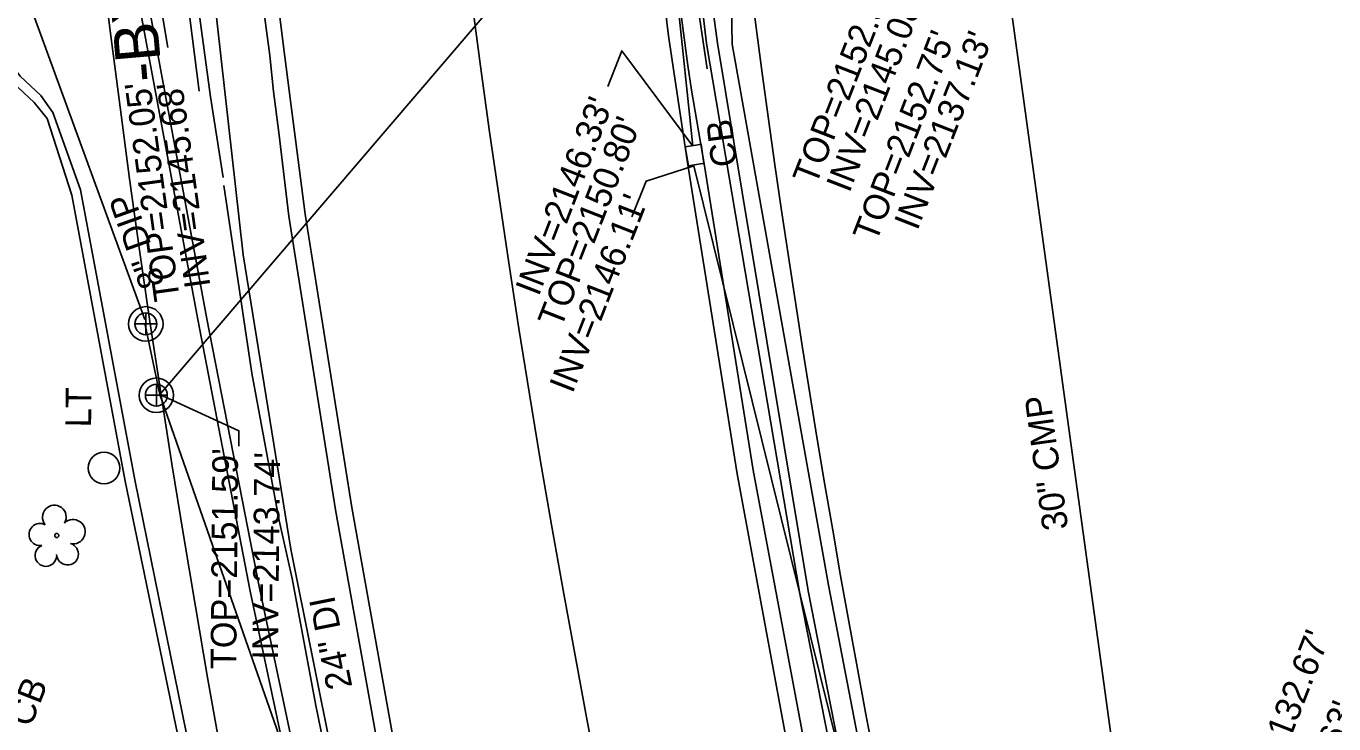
# Model space of a CAD drawing. Extents: x 945964 to 948456, y 631061 to 636061.
# Drawn here: x 946755.3 to 946959.3, y 632520.8 to 632629.6 of the extents above; entities that cross this region are included whole.
import ezdxf

# ---------------------------------------------------------------- set-up
doc = ezdxf.new("R2010")
doc.units = 0
for name, color, linetype in [('Exist Guardrail', 7, 'Continuous'), ('Exist Horizontal Alignment', 7, 'Continuous'), ('Exist Horizontal Baseline Alignment Station Label', 7, 'Continuous'), ('Exist Right of Way Line', 7, 'Continuous'), ('Exist Roads Curbs', 7, 'Continuous'), ('Exist Roads EOP', 7, 'Continuous'), ('Exist Structure Minor Catch Basin', 7, 'Continuous'), ('Exist Structure Minor Catch Basin Text', 7, 'Continuous'), ('Exist Structure Minor Catch Basin Top Elevation', 7, 'Continuous'), ('Exist Structure Minor Drop Inlet Top Elevation', 7, 'Continuous'), ('Exist Structure Minor Pipes CMP 30 Inch', 7, 'Continuous'), ('Exist Structure Minor Pipes CMP 30 Inch Invert', 7, 'Continuous'), ('Exist Structure Minor Pipes CMP 30 Inch Text', 7, 'Continuous'), ('Exist Structure Minor Pipes RCP 24 Inch', 7, 'Continuous'), ('Exist Structure Minor Pipes RCP 24 Inch Invert', 7, 'Continuous'), ('Exist Utilities Gas UG Line SUE', 7, 'Continuous'), ('Exist Utilities Other Pole CELL', 7, 'Continuous'), ('Exist Utilities Other Pole Text', 7, 'Continuous'), ('Exist Utilities Sanitary Sewer Manhole CELL', 7, 'Continuous'), ('Exist Utilities Sanitary Sewer Manhole Text', 7, 'Continuous'), ('Exist Utilities Sanitary Sewer UG Line', 7, 'Continuous'), ('Exist Utilities Sanitary Sewer UG Line Invert Elevation', 7, 'Continuous'), ('Exist Utilities Sanitary Sewer UG Line Text', 7, 'Continuous'), ('Exist Utilities Telephone UG FO SUE', 7, 'Continuous'), ('Exist Utilities Water UG Line SUE', 7, 'Continuous'), ('Exist Utilities Water UG Line SUE Text', 7, 'Continuous'), ('Exist Vegetation Hedge Row', 7, 'Continuous'), ('Exist Vegetation Tree CELL', 7, 'Continuous')]:
    doc.layers.add(name, color=color, linetype=linetype)

# ---------------------------------------------------------------- blocks, each defined once
blk = doc.blocks.new('EXIST VEGETATION TREE')
at = {"layer": 'Exist Vegetation Tree CELL'}
blk.add_line((0, 0), (0, 0), dxfattribs=at)
blk.add_circle((0, 0), 0.00652, dxfattribs=at)
for centre, radius, start, end in [((-0.0077, 0.0575), 0.0371, 330.1651, 219.7134), ((0.051, 0.0118), 0.038, 257.1011, 134.1999), ((-0.0521, 0.0031), 0.0345, 62.6636, 279.3457), ((-0.0341, -0.0624), 0.0338, 111.5671, 6.231), ((0.0335, -0.058), 0.034, 181.2822, 74.56)]:
    blk.add_arc(centre, radius, start, end, dxfattribs=at)
blk = doc.blocks.new('EXIST UTILITIES OTHER POLE')
at = {"layer": 'Exist Utilities Other Pole CELL'}
blk.add_circle((0, 0), 0.0493, dxfattribs=at)

msp = doc.modelspace()

# ---------------------------------------------------------------- linework, layer by layer
at = {"layer": 'Exist Guardrail'}
for points in [[(946786.09, 632606.02), (946784.11, 632618.62), (946779.5, 632652.76), (946776.8, 632680.24), (946773.62, 632720.28), (946771.95, 632747.96), (946771.7, 632750.05), (946765.22, 632765.95), (946756.97, 632786.73), (946749.63, 632803.73), (946744.23, 632816.47)], [(946790.57, 632575.48), (946786.17, 632604.74)], [(946804.36, 632505.1), (946800.54, 632523.64), (946796.86, 632543.44), (946794.81, 632552.5), (946790.57, 632575.48)]]:
    msp.add_lwpolyline(points, dxfattribs=at)
at = {"layer": 'Exist Horizontal Alignment'}
msp.add_arc((948718.82, 632879.65), 1909.86, 158.53343, 198.31343, dxfattribs=at)
at = {"layer": 'Exist Right of Way Line'}
for radius, start in [(2096.28, 158.90258), (1996.28, 171.75828)]:
    msp.add_arc((948848.33, 632890.69), radius, start, 198.31343, dxfattribs=at)
at = {"layer": 'Exist Roads Curbs'}
for points in [[(946781.91, 632735.45), (946782.36, 632729.58), (946783, 632721.77), (946783.69, 632713.39), (946784.27, 632705.44), (946784.97, 632697.62), (946785.56, 632691.81), (946786.35, 632684.55), (946787.07, 632677.19), (946787.98, 632668.91), (946788.96, 632660.12), (946789.75, 632653.29), (946790.6, 632645.91), (946791.53, 632638.6), (946792.31, 632632.8), (946793.35, 632625.03), (946793.94, 632619.43), (946794.76, 632613.03), (946796.35, 632599.96)], [(946860.47, 632264.27), (946846.87, 632312.1), (946834.34, 632358.96), (946823.14, 632403.05), (946812.28, 632448.23), (946801.21, 632497.13), (946791.73, 632541.95), (946783.55, 632583.95), (946774.65, 632631.96)], [(946857.33, 632633.12), (946857.79, 632629.35), (946858.55, 632623.48), (946859.15, 632619.62), (946861.1, 632608.13)], [(946756.6, 632617.72), (946753.29, 632620.85)], [(946756.6, 632617.72), (946758.64, 632615.2), (946762.5, 632603.27), (946770.82, 632558.62), (946779.56, 632516.19), (946789.47, 632470.49), (946799.73, 632426.47), (946809.73, 632385.37), (946821.08, 632341.27), (946832.06, 632300.89), (946843.99, 632259.26)], [(946861.1, 632608.13), (946868.78, 632560.33), (946877.28, 632514.82), (946887.16, 632467.24), (946898.51, 632420.02), (946910.93, 632372.19), (946925.4, 632323.91), (946936.81, 632287.68)], [(946796.35, 632599.96), (946803.61, 632554.18), (946811.91, 632507.74), (946821.43, 632463.17), (946832, 632416.65), (946841.41, 632380.99), (946853.21, 632338.09), (946865.79, 632296.27), (946874.75, 632268.77)]]:
    msp.add_lwpolyline(points, dxfattribs=at)
at = {"layer": 'Exist Roads EOP'}
for points in [[(946778.79, 632883.34), (946779.22, 632850.59), (946779.6, 632833.51), (946780.05, 632804.54), (946781.57, 632776.84), (946783.34, 632749.53), (946783.75, 632743.13), (946784.34, 632735.87), (946784.75, 632729.45), (946785.15, 632724.02), (946785.67, 632718.16), (946786.06, 632713.81), (946786.33, 632709.8), (946787.19, 632699.99), (946788.15, 632690.29), (946789.01, 632682.01), (946790.04, 632672.28), (946791.13, 632661.42), (946792.08, 632653.67), (946793.21, 632644.97), (946794.29, 632636.17), (946795.44, 632626.85), (946796.65, 632617.54), (946798.85, 632600.3)], [(946757.63, 632618.81), (946754.41, 632621.85), (946752.55, 632624.32), (946751.47, 632626.77), (946750.93, 632630.95), (946748.48, 632644.02), (946746.31, 632656.64), (946744.71, 632665.74), (946744.51, 632668.31), (946744.97, 632671.24), (946746.11, 632673.98), (946747.87, 632677.01), (946748.97, 632679.9), (946748.96, 632682.71), (946748.89, 632685.84)], [(946859.08, 632264.23), (946845.55, 632311.93), (946832.94, 632358.58), (946821.75, 632402.62), (946810.78, 632447.87), (946799.75, 632496.97), (946790.3, 632541.48), (946782.12, 632583.88), (946773.24, 632631.64)], [(946858.6, 632607.69), (946856.57, 632621.13), (946855.54, 632628.11), (946855.05, 632632.37)], [(946757.63, 632618.81), (946759.52, 632616.14), (946763.82, 632604.09), (946772.31, 632558.85), (946780.99, 632516.14), (946790.97, 632470.63), (946801.24, 632426.19), (946811.28, 632385.66), (946822.64, 632341.34), (946833.57, 632301.34), (946845.51, 632259.53)], [(946858.6, 632607.69), (946866.27, 632559.77), (946874.7, 632514.19), (946884.76, 632466.52), (946895.99, 632419.35), (946908.58, 632371.46), (946922.95, 632322.93), (946934.28, 632287.1)], [(946798.85, 632600.3), (946806.14, 632554.54), (946814.44, 632508.32), (946823.9, 632463.66), (946834.59, 632417.18), (946843.79, 632381.57), (946855.68, 632338.83), (946868.35, 632296.91), (946877.26, 632269.67)]]:
    msp.add_lwpolyline(points, dxfattribs=at)
at = {"layer": 'Exist Structure Minor Catch Basin'}
for p in [(946858.66, 632607.83), (946858.18, 632610.81)]:
    msp.add_line(p, (946858.18, 632610.81), dxfattribs=at)
msp.add_lwpolyline([(946858.66, 632607.83), (946860.56, 632608.14), (946861.08, 632608.21), (946860.63, 632611.2), (946860.11, 632611.11), (946858.18, 632610.81)], dxfattribs=at)
at = {"layer": 'Exist Structure Minor Pipes CMP 30 Inch'}
msp.add_line((946904.02, 632668.67), (946928.64, 632489.27), dxfattribs=at)
at = {"layer": 'Exist Structure Minor Pipes RCP 24 Inch'}
for p, q in [((946859.33, 632610.91), (946846.2, 632736.06)), ((946948.27, 632249.58), (946859.49, 632607.85))]:
    msp.add_line(p, q, dxfattribs=at)
at = {"layer": 'Exist Structure Minor Pipes RCP 24 Inch Invert'}
for points in [[(946859.33, 632610.91), (946848.26, 632625.78), (946846.08, 632620.19)], [(946859.49, 632607.85), (946852.05, 632605.44), (946849.86, 632599.85)]]:
    msp.add_lwpolyline(points, dxfattribs=at)
at = {"layer": 'Exist Utilities Gas UG Line SUE'}
msp.add_lwpolyline([(946946.02, 632290.11), (946927.48, 632348.33), (946918.8, 632381.36), (946891.12, 632487.29), (946880.5, 632542.4), (946865.51, 632626.8), (946863.92, 632716.3), (946854.37, 632727.21), (946849.91, 632770.49), (946845.5, 632898.11)], dxfattribs=at)
at = {"layer": 'Exist Utilities Sanitary Sewer Manhole CELL'}
for points in [[(946774.01, 632584.88), (946774.01, 632581.46), (946774.01, 632583.17), (946775.73, 632583.17), (946772.3, 632583.17)], [(946775.66, 632573.75), (946775.66, 632570.33), (946775.66, 632572.04), (946777.37, 632572.04), (946773.94, 632572.04)]]:
    msp.add_lwpolyline(points, dxfattribs=at)
for centre, radius in [((946774.01, 632583.17), 2.69), ((946774.01, 632583.17), 1.71), ((946775.66, 632572.04), 2.69), ((946775.66, 632572.04), 1.71)]:
    msp.add_circle(centre, radius, dxfattribs=at)
at = {"layer": 'Exist Utilities Sanitary Sewer Manhole Text'}
msp.add_lwpolyline([(946776.2, 632572.15), (946788.53, 632566.51), (946788.51, 632564.09)], dxfattribs=at)
at = {"layer": 'Exist Utilities Sanitary Sewer UG Line'}
for points in [[(946773.84, 632583.86), (946722.19, 632725.3)], [(946860.72, 632670.99), (946776.2, 632572.15)], [(946773.9, 632583), (946776.2, 632572.15)], [(946776.2, 632572.15), (946825.61, 632430.85)]]:
    msp.add_lwpolyline(points, dxfattribs=at)
at = {"layer": 'Exist Utilities Telephone UG FO SUE'}
msp.add_lwpolyline([(946945.37, 632289.56), (946926.37, 632347.25), (946915.58, 632381.17), (946887.96, 632487.4), (946877.32, 632541.5), (946863.2, 632626.97), (946853.33, 632699.85), (946847.31, 632769.72), (946843.75, 632861.86)], dxfattribs=at)
at = {"layer": 'Exist Utilities Water UG Line SUE'}
for points in [[(946861.6, 632622.99), (946857.97, 632647.58), (946852.97, 632699.99), (946849.46, 632747.01), (946843.88, 632853.23), (946844.6, 632925.42), (946848.49, 633021.71), (946854.67, 633094.54), (946866.27, 633169.12), (946869.9, 633189.05), (946879.92, 633250.64), (946895.59, 633320.41), (946906.54, 633358.29), (946922.14, 633411.44), (946948.63, 633497.92), (946975.56, 633562.66), (947003.55, 633599.53), (947037.06, 633649.36)], [(946940.24, 632288.02), (946920.69, 632346.69), (946911.49, 632380.68), (946887.29, 632483.85), (946876.06, 632541.06), (946861.47, 632626.94), (946852.91, 632699.82), (946846.58, 632769.64), (946842.74, 632859.23)], [(946869.56, 632263.64), (946860.08, 632291.03), (946850.06, 632323.19), (946838.38, 632362.69), (946830.3, 632393.58), (946824.35, 632418.53), (946810.61, 632477.06), (946803.31, 632514.82), (946796.66, 632548.02), (946789.2, 632593.96), (946784.55, 632635.25)]]:
    msp.add_lwpolyline(points, dxfattribs=at)
at = {"layer": 'Exist Vegetation Hedge Row'}
msp.add_lwpolyline([(946777.44, 632626.3), (946772.59, 632655.07), (946768.68, 632697.03), (946766.71, 632729.81), (946764.2, 632760.14), (946761.46, 632805.84), (946761.66, 632813.33), (946763.11, 632814.67), (946765.8, 632814.42), (946766.12, 632811.2), (946769.19, 632766.44), (946772.8, 632717.52), (946777.27, 632659.19), (946782.33, 632619.48)], dxfattribs=at)

# ---------------------------------------------------------------- block references
at = {"layer": 'Exist Utilities Other Pole CELL', "xscale": 50, "yscale": 50}
msp.add_blockref('EXIST UTILITIES OTHER POLE', (946767.5, 632560.68), dxfattribs=at)
at = {"layer": 'Exist Vegetation Tree CELL', "xscale": 50, "yscale": 50}
msp.add_blockref('EXIST VEGETATION TREE', (946760.13, 632550.15), dxfattribs=at)

# ---------------------------------------------------------------- texts
at = {"layer": 'Exist Horizontal Baseline Alignment Station Label'}
msp.add_text('-BY6-1', height=7, rotation=94.9105, dxfattribs=at).set_placement((946776.59, 632621.19))
at = {"layer": 'Exist Structure Minor Catch Basin Text'}
for s, rotation, p in [("TOP=2150.80'", 68.6691, (946838.78, 632582.33)), ('CB', 97.1218, (946866.29, 632607.92)), ('CB', 68.619, (946756.06, 632520.08))]:
    msp.add_text(s, height=4, rotation=rotation, dxfattribs=at).set_placement(p)
at = {"layer": 'Exist Structure Minor Catch Basin Top Elevation'}
msp.add_text("TOP=2152.75'", height=4, rotation=68.9178, dxfattribs=at).set_placement((946887.94, 632595.72))
at = {"layer": 'Exist Structure Minor Drop Inlet Top Elevation'}
msp.add_text("TOP=2149.63'", height=4, rotation=68.6189, dxfattribs=at).set_placement((946950.45, 632491.17))
at = {"layer": 'Exist Structure Minor Pipes CMP 30 Inch Invert'}
for s, p in [("INV=2137.13'", (946894.37, 632597.6)), ("INV=2132.67'", (946947.01, 632504.17))]:
    msp.add_text(s, height=4, rotation=68.6189, dxfattribs=at).set_placement(p)
at = {"layer": 'Exist Structure Minor Pipes CMP 30 Inch Text'}
msp.add_text('30" CMP', height=4, rotation=97.814, dxfattribs=at).set_placement((946917.93, 632551.25))
at = {"layer": 'Exist Structure Minor Pipes RCP 24 Inch Invert'}
for s, rotation, p in [("INV=2146.33'", 68.8582, (946835.29, 632587.33)), ("INV=2146.11'", 68.6189, (946840.58, 632572.17))]:
    msp.add_text(s, height=4, rotation=rotation, dxfattribs=at).set_placement(p)
at = {"layer": 'Exist Utilities Other Pole Text'}
msp.add_text('LT', height=4, rotation=89.5187, dxfattribs=at).set_placement((946765.48, 632567.02))
at = {"layer": 'Exist Utilities Sanitary Sewer Manhole Text'}
for s, rotation, p in [("TOP=2152.52'", 68.6689, (946878.54, 632604.62)), ("TOP=2152.05'", 97.8211, (946779.34, 632587)), ("TOP=2151.59'", 89.5187, (946788.12, 632529.28))]:
    msp.add_text(s, height=4, rotation=rotation, dxfattribs=at).set_placement(p)
at = {"layer": 'Exist Utilities Sanitary Sewer UG Line Invert Elevation'}
for s, rotation, p in [("INV=2145.08'", 68.84, (946883.77, 632603.48)), ("INV=2145.68'", 97.9339, (946784.1, 632589.05)), ("INV=2143.74'", 89.438, (946794.63, 632530.75))]:
    msp.add_text(s, height=4, rotation=rotation, dxfattribs=at).set_placement(p)
at = {"layer": 'Exist Utilities Sanitary Sewer UG Line Text'}
msp.add_text('8" DIP', height=4, rotation=109.6856, dxfattribs=at).set_placement((946777.06, 632589.54))
at = {"layer": 'Exist Utilities Water UG Line SUE Text'}
msp.add_text('24" DI', height=4, rotation=101.3214, dxfattribs=at).set_placement((946806.25, 632526.56))

doc.saveas('drawing.dxf')
